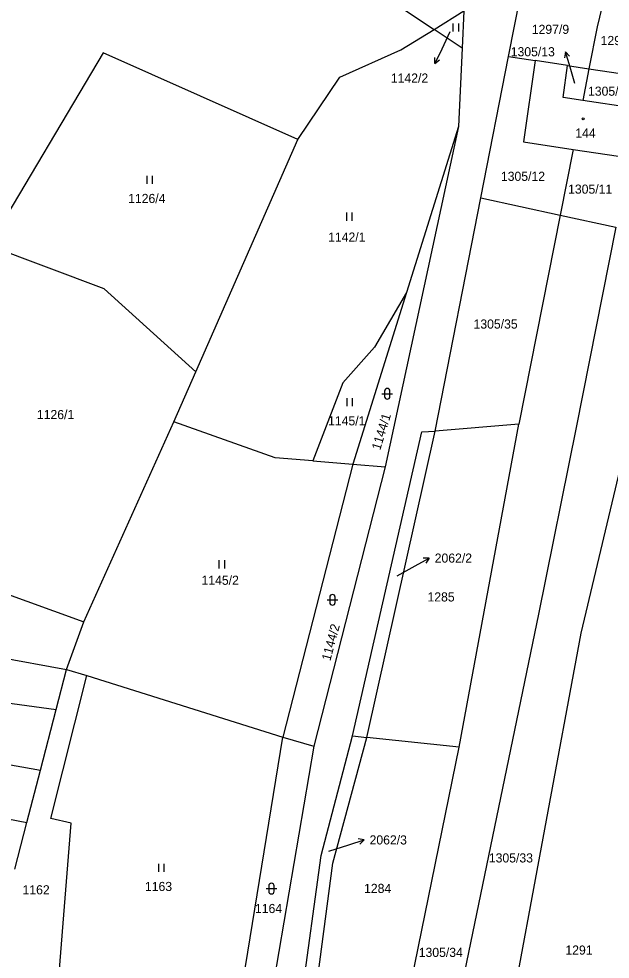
# Model space of a CAD drawing. Extents: x -755528 to -748832, y -1118122 to -1111095.
# Drawn here: x -750793.2 to -750683.1, y -1113918 to -1113743 of the extents above; entities that cross this region are included whole.
import ezdxf

# ---------------------------------------------------------------- set-up
doc = ezdxf.new("R2010")
doc.units = 0
for name, color, linetype in [('DZ_DO_PUPFL', 7, 'Continuous'), ('DZ_NAD_ZPF', 7, 'Continuous'), ('legenda barvy', 7, 'Continuous'), ('legenda_text', 7, 'Continuous'), ('TZ_UMVŽST', 7, 'Continuous')]:
    doc.layers.add(name, color=color, linetype=linetype)

msp = doc.modelspace()

# ---------------------------------------------------------------- linework, layer by layer
at = {"layer": 'DZ_NAD_ZPF'}
for p, q in [((-750702.01, -1113749.98), (-750699.3, -1113736.2)), ((-750715.91, -1113744.93), (-750710.33, -1113741.49)), ((-750710.33, -1113741.49), (-750710.66, -1113748.42)), ((-750710.66, -1113748.42), (-750715.91, -1113744.93)), ((-750710.66, -1113748.42), (-750711.34, -1113763)), ((-750707.18, -1113776.27), (-750702.01, -1113749.98)), ((-750702.01, -1113749.98), (-750697.04, -1113750.75)), ((-750697.04, -1113750.75), (-750699.23, -1113765.88)), ((-750691.06, -1113751.68), (-750697.04, -1113750.75)), ((-750691.88, -1113757.6), (-750691.06, -1113751.68)), ((-750691.06, -1113751.68), (-750687.05, -1113752.27)), ((-750687.05, -1113752.27), (-750688.21, -1113758.16)), ((-750687.05, -1113752.27), (-750676.45, -1113753.83)), ((-750688.21, -1113758.16), (-750691.88, -1113757.6)), ((-750677.63, -1113759.76), (-750688.21, -1113758.16)), ((-750711.34, -1113763), (-750724.98, -1113826.4)), ((-750711.34, -1113763), (-750721.01, -1113793.9)), ((-750760.28, -1113808.7), (-750741.29, -1113765.44)), ((-750699.23, -1113765.88), (-750690.01, -1113767.27)), ((-750690.01, -1113767.27), (-750692.43, -1113779.5)), ((-750690.01, -1113767.27), (-750679.45, -1113768.86)), ((-750715.72, -1113819.72), (-750707.18, -1113776.27)), ((-750707.18, -1113776.27), (-750692.43, -1113779.5)), ((-750692.43, -1113779.5), (-750700.11, -1113818.42)), ((-750692.43, -1113779.5), (-750682.02, -1113781.77)), ((-750721.01, -1113793.9), (-750731.01, -1113825.85)), ((-750764.36, -1113818), (-750760.28, -1113808.7)), ((-750781.14, -1113855.23), (-750764.36, -1113818)), ((-750700.11, -1113818.42), (-750715.72, -1113819.72)), ((-750711.22, -1113878.58), (-750700.11, -1113818.42)), ((-750728.43, -1113876.76), (-750715.72, -1113819.72)), ((-750738.47, -1113825.26), (-750731.01, -1113825.85)), ((-750731.01, -1113825.85), (-750744.06, -1113876.69)), ((-750724.98, -1113826.4), (-750738.29, -1113878.38)), ((-750731.01, -1113825.85), (-750724.98, -1113826.4)), ((-750838.52, -1113854.23), (-750784.34, -1113864.09)), ((-750784.34, -1113864.09), (-750781.14, -1113855.23)), ((-750786.29, -1113871.58), (-750784.34, -1113864.09)), ((-750784.34, -1113864.09), (-750780.54, -1113865.22)), ((-750839.16, -1113864.32), (-750786.29, -1113871.58)), ((-750780.54, -1113865.22), (-750744.06, -1113876.69)), ((-750789.22, -1113882.87), (-750786.29, -1113871.58)), ((-750839.77, -1113873.82), (-750789.22, -1113882.87)), ((-750731.07, -1113876.48), (-750728.43, -1113876.76)), ((-750753.6, -1113935.13), (-750744.06, -1113876.69)), ((-750744.06, -1113876.69), (-750738.29, -1113878.38)), ((-750711.22, -1113878.58), (-750728.43, -1113876.76)), ((-750738.29, -1113878.38), (-750747.99, -1113935.35)), ((-750721.02, -1113926.69), (-750711.22, -1113878.58)), ((-750840.37, -1113883.27), (-750791.75, -1113892.6)), ((-750791.75, -1113892.6), (-750789.22, -1113882.87)), ((-750794, -1113901.27), (-750791.75, -1113892.6))]:
    msp.add_line(p, q, dxfattribs=at)
for points in [[(-750826.5, -1113734.07), (-750790.45, -1113702.22), (-750785.05, -1113701.29), (-750778.52, -1113703.37), (-750715.91, -1113744.93)], [(-750684.26, -1113739.23), (-750685.5, -1113744.43), (-750687.05, -1113752.27)], [(-750741.29, -1113765.44), (-750733.45, -1113753.8), (-750722.07, -1113748.74), (-750715.91, -1113744.93)], [(-750741.29, -1113765.44), (-750777.53, -1113749.28), (-750798.87, -1113785.19)], [(-750682.02, -1113781.77), (-750689.44, -1113819.04), (-750696.47, -1113853.81), (-750711.73, -1113927.62), (-750726.52, -1114009), (-750735.7, -1114074.08)], [(-750760.28, -1113808.7), (-750777.33, -1113793.26), (-750798.87, -1113785.19)], [(-750721.01, -1113793.9), (-750727, -1113804.07), (-750732.91, -1113810.73), (-750738.47, -1113825.26)], [(-750677.92, -1113812.71), (-750688.59, -1113857.37), (-750702.1, -1113930.36), (-750719.33, -1114017.54)], [(-750738.47, -1113825.26), (-750745.47, -1113824.71), (-750764.36, -1113818)], [(-750731.07, -1113876.48), (-750718.19, -1113819.88), (-750715.72, -1113819.72)], [(-750799.24, -1113841.11), (-750797.46, -1113849.34), (-750781.14, -1113855.23)], [(-750786.78, -1113933.85), (-750783.49, -1113892.72), (-750787.29, -1113891.87), (-750780.54, -1113865.22)], [(-750740.57, -1113925.45), (-750736.92, -1113898.75), (-750731.07, -1113876.48)], [(-750738.09, -1113925.61), (-750734.73, -1113900.15), (-750728.43, -1113876.76)]]:
    msp.add_lwpolyline(points, dxfattribs=at)
at = {"layer": 'legenda barvy'}
for p, q in [((-750712.99, -1113745.4), (-750714.47, -1113748.58)), ((-750714.47, -1113748.58), (-750715.738, -1113751.3)), ((-750715.738, -1113751.3), (-750715.769, -1113750.181)), ((-750691.447, -1113749.09), (-750691.633, -1113750.194)), ((-750690.57, -1113751.96), (-750691.447, -1113749.09)), ((-750691.447, -1113749.09), (-750690.676, -1113749.901)), ((-750715.738, -1113751.3), (-750714.861, -1113750.604)), ((-750689.66, -1113755), (-750690.57, -1113751.96)), ((-750722.76, -1113846.66), (-750719.41, -1113844.82)), ((-750719.41, -1113844.82), (-750716.785, -1113843.365)), ((-750716.785, -1113843.365), (-750717.904, -1113843.413)), ((-750716.785, -1113843.365), (-750717.418, -1113844.289)), ((-750728.916, -1113895.833), (-750730.023, -1113895.666)), ((-750735.48, -1113897.95), (-750731.77, -1113896.76)), ((-750731.77, -1113896.76), (-750728.916, -1113895.833)), ((-750728.916, -1113895.833), (-750729.714, -1113896.618))]:
    msp.add_line(p, q, dxfattribs=at)
at = {"layer": 'legenda_text'}
msp.add_circle((-750688.1368, -1113761.5692), 0.175, dxfattribs=at)
at = {"layer": 'TZ_UMVŽST'}
for p, q in [((-750712.311, -1113745.32), (-750712.311, -1113743.82)), ((-750711.31, -1113745.32), (-750711.31, -1113743.82)), ((-750769.341, -1113773.71), (-750769.341, -1113772.21)), ((-750768.34, -1113773.71), (-750768.34, -1113772.21)), ((-750732.161, -1113780.55), (-750732.161, -1113779.05)), ((-750731.16, -1113780.55), (-750731.16, -1113779.05)), ((-750725.611, -1113812.781), (-750723.609, -1113812.781)), ((-750725.111, -1113812.281), (-750725.111, -1113813.282)), ((-750724.109, -1113813.282), (-750724.109, -1113812.281)), ((-750732.101, -1113815.11), (-750732.101, -1113813.61)), ((-750731.1, -1113815.11), (-750731.1, -1113813.61)), ((-750755.891, -1113845.28), (-750755.891, -1113843.78)), ((-750754.89, -1113845.28), (-750754.89, -1113843.78)), ((-750735.821, -1113851.141), (-750733.819, -1113851.141)), ((-750735.321, -1113850.641), (-750735.321, -1113851.642)), ((-750734.319, -1113851.642), (-750734.319, -1113850.641)), ((-750767.181, -1113901.81), (-750767.181, -1113900.31)), ((-750766.18, -1113901.81), (-750766.18, -1113900.31)), ((-750746.681, -1113904.411), (-750746.681, -1113905.412)), ((-750745.679, -1113905.412), (-750745.679, -1113904.411)), ((-750747.181, -1113904.911), (-750745.179, -1113904.911))]:
    msp.add_line(p, q, dxfattribs=at)
for centre, start, end in [((-750724.61, -1113812.2809), 0, 180), ((-750724.61, -1113813.2809), 180, 359.987886), ((-750734.82, -1113850.6409), 0, 180), ((-750734.82, -1113851.6409), 180, 359.987886), ((-750746.18, -1113904.4109), 0, 180), ((-750746.18, -1113905.4109), 180, 359.987886)]:
    msp.add_arc(centre, 0.5, start, end, dxfattribs=at)

# ---------------------------------------------------------------- texts
at = {"layer": 'DZ_DO_PUPFL'}
for s, p in [('1297/9', (-750697.697, -1113745.77)), ('1297/8', (-750684.877, -1113747.85)), ('1305/13', (-750701.623, -1113749.94)), ('1142/2', (-750723.945, -1113754.838)), ('1305/10', (-750687.226, -1113757.28)), ('144', (-750689.59, -1113765.07)), ('1305/12', (-750703.446, -1113773.13)), ('1305/11', (-750690.936, -1113775.52)), ('1126/4', (-750772.877, -1113777.26)), ('1142/1', (-750735.627, -1113784.45)), ('1305/35', (-750708.546, -1113800.64)), ('1126/1', (-750789.867, -1113817.49)), ('1145/1', (-750735.637, -1113818.66)), ('2062/2', (-750715.78, -1113844.22)), ('1145/2', (-750759.207, -1113848.34)), ('1285', (-750717.124, -1113851.45)), ('2062/3', (-750727.91, -1113896.69)), ('1305/33', (-750705.696, -1113900.04)), ('1162', (-750792.544, -1113905.98)), ('1163', (-750769.744, -1113905.36)), ('1284', (-750728.934, -1113905.72)), ('1164', (-750749.254, -1113909.46)), ('1305/34', (-750718.756, -1113917.63)), ('1291', (-750691.434, -1113917.2))]:
    msp.add_text(s, height=1.7, dxfattribs=at).set_placement(p)
for s, rotation, p in [('1144/1', 73, (-750725.931, -1113823.383)), ('1144/2', 75, (-750735.22, -1113862.613))]:
    msp.add_text(s, height=1.7, rotation=rotation, dxfattribs=at).set_placement(p)

doc.saveas('drawing.dxf')
